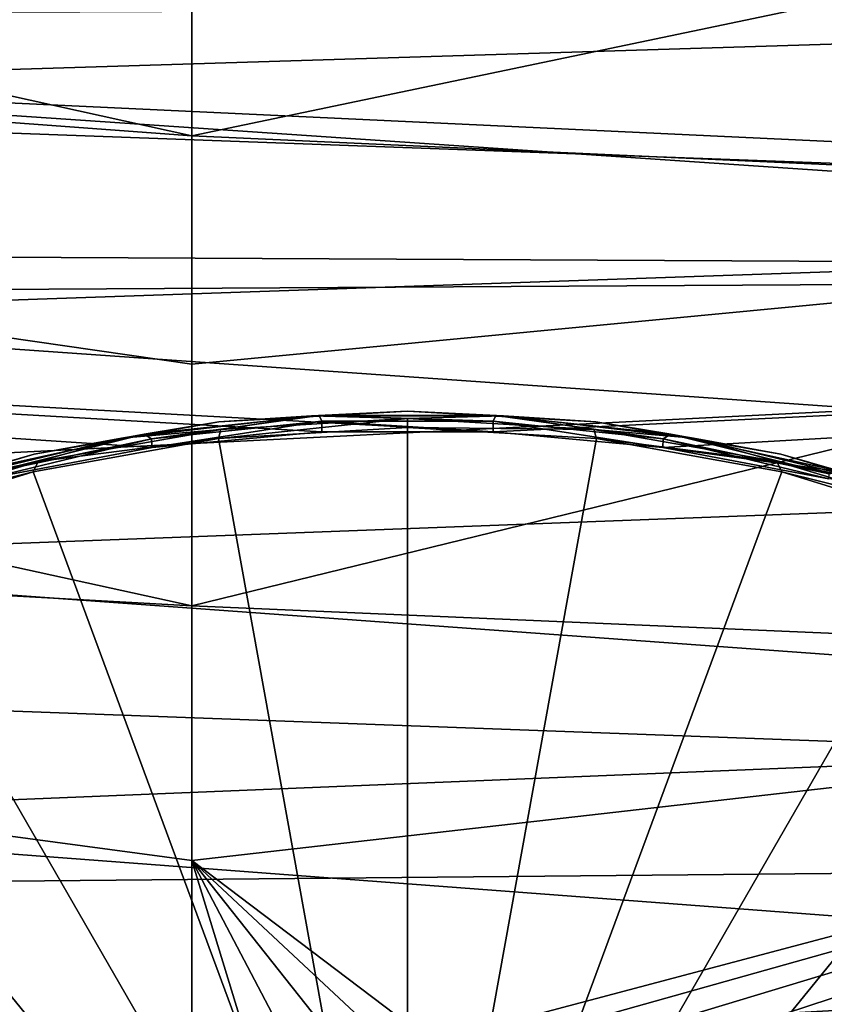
# Model space of a CAD drawing. Header units: metres. Extents: x -22 to 73, y -229 to 22.
# Tile 427 of 447: x 60.7 to 62.57, y 13.16 to 15.44. Entities that reach past the tile are written whole.
import ezdxf

# ---------------------------------------------------------------- set-up
doc = ezdxf.new("R2010")
doc.units = ezdxf.units.M
doc.layers.add('solid_509500_SW0001', color=7, linetype='CONTINUOUS')

msp = doc.modelspace()

# ---------------------------------------------------------------- linework, layer by layer
at = {"layer": 'solid_509500_SW0001'}
for points in [[(61.099998, 15.170644, 56.72784), (53.599998, 16.826427, 56.46608), (53.599998, 15.725126, 55.004604)], [(61.099998, 15.170644, 56.72784), (61.099998, 15.669168, 57.431786), (53.599998, 16.826427, 56.46608)], [(53.799999, 15.570957, 53.909389), (69.192741, 16.084406, 54.498447), (69.192551, 14.846922, 53.148438)], [(53.799999, 16.053226, 81.538605), (53.799999, 15.429655, 82.245201), (69.212212, 15.49331, 82.175941)], [(64.861679, 15.957721, 58.245613), (61.099998, 15.669168, 57.431786), (61.099998, 15.170644, 56.72784)], [(64.861679, 15.000876, 56.829922), (64.861679, 15.957721, 58.245613), (61.099998, 15.170644, 56.72784)], [(59.599998, 15.29152, 79.610748), (59.599998, 15.79896, 78.910217), (64.861679, 15.453569, 78.923111)], [(61.099998, 14.080444, 55.392422), (53.599998, 15.725126, 55.004604), (53.599998, 14.496555, 53.646957)], [(61.099998, 14.640914, 56.047859), (61.099998, 15.170644, 56.72784), (53.599998, 15.725126, 55.004604)], [(61.099998, 14.080444, 55.392422), (61.099998, 14.640914, 56.047859), (53.599998, 15.725126, 55.004604)], [(53.799999, 14.923105, 53.224991), (53.799999, 15.570957, 53.909389), (69.192551, 14.846922, 53.148438)], [(53.799999, 15.429655, 82.245201), (69.210701, 14.863832, 82.834641), (69.212212, 15.49331, 82.175941)], [(59.599998, 15.29152, 79.610748), (64.861679, 15.453569, 78.923111), (64.861679, 14.934129, 79.623207)], [(53.799999, 15.429655, 82.245201), (53.799999, 14.77501, 82.923103), (69.210701, 14.863832, 82.834641)], [(59.599998, 14.752696, 80.288124), (59.599998, 15.29152, 79.610748), (64.861679, 14.934129, 79.623207)], [(64.861679, 15.000876, 56.829922), (61.099998, 15.170644, 56.72784), (61.099998, 14.640914, 56.047859)], [(64.861679, 15.000876, 56.829922), (61.099998, 14.640914, 56.047859), (61.099998, 14.080444, 55.392422)], [(64.861679, 13.91882, 55.507469), (64.861679, 15.000876, 56.829922), (61.099998, 14.080444, 55.392422)], [(61.798286, 14.484582, 52.794838), (53.799999, 14.923105, 53.224991), (69.192551, 14.846922, 53.148438)], [(61.008007, 14.448019, 52.760094), (60.6231, 14.375108, 52.691299), (53.799999, 14.923105, 53.224991)], [(61.401714, 14.484582, 52.794838), (61.008007, 14.448019, 52.760094), (53.799999, 14.923105, 53.224991)], [(61.798286, 14.484582, 52.794838), (61.401714, 14.484582, 52.794838), (53.799999, 14.923105, 53.224991)], [(59.599998, 14.752696, 80.288124), (64.861679, 14.934129, 79.623207), (64.861679, 14.382998, 80.298637)], [(53.799999, 14.09061, 83.570961), (69.207748, 13.522199, 84.067055), (69.210701, 14.863832, 82.834641)], [(53.799999, 14.77501, 82.923103), (53.799999, 14.09061, 83.570961), (69.210701, 14.863832, 82.834641)], [(62.19199, 14.448019, 52.760094), (61.798286, 14.484582, 52.794838), (69.192551, 14.846922, 53.148438)], [(62.19199, 14.448019, 52.760094), (69.192551, 14.846922, 53.148438), (69.192436, 13.496729, 51.911549)], [(59.599998, 14.184084, 80.940315), (59.599998, 14.752696, 80.288124), (64.861679, 14.382998, 80.298637)], [(61.377583, 14.521435, 52.672413), (61.16304, 14.507191, 52.689198), (61.599998, 14.53228, 52.706764)], [(61.599998, 14.53228, 52.706764), (61.16304, 14.507191, 52.689198), (61.395435, 14.522091, 52.73267)], [(61.822426, 14.521435, 52.672413), (61.377583, 14.521435, 52.672413), (61.599998, 14.53228, 52.706764)], [(61.599998, 14.53228, 52.706764), (61.395435, 14.522091, 52.73267), (61.804573, 14.52209, 52.73267)], [(61.822426, 14.521435, 52.672413), (61.599998, 14.53228, 52.706764), (62.036961, 14.507191, 52.689198)], [(62.036961, 14.507191, 52.689198), (61.599998, 14.53228, 52.706764), (61.804573, 14.52209, 52.73267)], [(60.937286, 14.469476, 52.636028), (60.734623, 14.432415, 52.636837), (61.16304, 14.507191, 52.689198)], [(61.16304, 14.507191, 52.689198), (60.734623, 14.432415, 52.636837), (60.989761, 14.478591, 52.702213)], [(61.167671, 14.490027, 52.632366), (60.937286, 14.469476, 52.636028), (61.377583, 14.521435, 52.672413)], [(61.377583, 14.521435, 52.672413), (60.937286, 14.469476, 52.636028), (61.16304, 14.507191, 52.689198)], [(61.16304, 14.507191, 52.689198), (60.989761, 14.478591, 52.702213), (61.395435, 14.522091, 52.73267)], [(61.395435, 14.522091, 52.73267), (60.989761, 14.478591, 52.702213), (61.006977, 14.468059, 52.731129)], [(61.395435, 14.522091, 52.73267), (61.006977, 14.468059, 52.731129), (61.401272, 14.509057, 52.759834)], [(61.401272, 14.509057, 52.759834), (61.006977, 14.468059, 52.731129), (61.008007, 14.448019, 52.760094)], [(61.401272, 14.509057, 52.759834), (61.008007, 14.448019, 52.760094), (61.401714, 14.484582, 52.794838)], [(61.600002, 14.514961, 52.649826), (61.599998, 14.494572, 52.627846), (61.161732, 14.468697, 52.60973)], [(61.600002, 14.514961, 52.649826), (61.161732, 14.468697, 52.60973), (61.167671, 14.490027, 52.632366)], [(61.600002, 14.514961, 52.649826), (61.167671, 14.490027, 52.632366), (61.377583, 14.521435, 52.672413)], [(61.600002, 14.514961, 52.649826), (61.377583, 14.521435, 52.672413), (61.822426, 14.521435, 52.672413)], [(61.395435, 14.522091, 52.73267), (61.401272, 14.509057, 52.759834), (61.798729, 14.509057, 52.759834)], [(61.804573, 14.52209, 52.73267), (61.395435, 14.522091, 52.73267), (61.798729, 14.509057, 52.759834)], [(61.401272, 14.509057, 52.759834), (61.401714, 14.484582, 52.794838), (61.798286, 14.484582, 52.794838)], [(61.798729, 14.509057, 52.759834), (61.401272, 14.509057, 52.759834), (61.798286, 14.484582, 52.794838)], [(62.032333, 14.490027, 52.632366), (61.599998, 14.494572, 52.627846), (61.600002, 14.514961, 52.649826)], [(62.032333, 14.490027, 52.632366), (61.600002, 14.514961, 52.649826), (61.822426, 14.521435, 52.672413)], [(61.798729, 14.509057, 52.759834), (61.798286, 14.484582, 52.794838), (62.19199, 14.448019, 52.760094)], [(61.804573, 14.52209, 52.73267), (61.798729, 14.509057, 52.759834), (62.193024, 14.468059, 52.731129)], [(62.193024, 14.468059, 52.731129), (61.798729, 14.509057, 52.759834), (62.19199, 14.448019, 52.760094)], [(62.036961, 14.507191, 52.689198), (61.804573, 14.52209, 52.73267), (62.210251, 14.478589, 52.702209)], [(62.210251, 14.478589, 52.702209), (61.804573, 14.52209, 52.73267), (62.193024, 14.468059, 52.731129)], [(62.032333, 14.490027, 52.632366), (61.822426, 14.521435, 52.672413), (62.262722, 14.469474, 52.636028)], [(62.262722, 14.469474, 52.636028), (61.822426, 14.521435, 52.672413), (62.036961, 14.507191, 52.689198)], [(62.262722, 14.469474, 52.636028), (62.036961, 14.507191, 52.689198), (62.465378, 14.432415, 52.636837)], [(62.465378, 14.432415, 52.636837), (62.036961, 14.507191, 52.689198), (62.210251, 14.478589, 52.702209)], [(61.099998, 12.87275, 54.161564), (53.599998, 14.496555, 53.646957), (53.599998, 13.151852, 52.405491)], [(61.099998, 13.490433, 54.762997), (61.099998, 14.080444, 55.392422), (53.599998, 14.496555, 53.646957)], [(61.099998, 12.87275, 54.161564), (61.099998, 13.490433, 54.762997), (53.599998, 14.496555, 53.646957)], [(60.734623, 14.432415, 52.636837), (60.59441, 14.392326, 52.641808), (60.989761, 14.478591, 52.702213)], [(60.989761, 14.478591, 52.702213), (60.59441, 14.392326, 52.641808), (60.622128, 14.386714, 52.674171)], [(60.989761, 14.478591, 52.702213), (60.622128, 14.386714, 52.674171), (61.006977, 14.468059, 52.731129)], [(61.167671, 14.490027, 52.632366), (60.74387, 14.415717, 52.580334), (60.937286, 14.469476, 52.636028)], [(61.167671, 14.490027, 52.632366), (61.161732, 14.468697, 52.60973), (60.74387, 14.415717, 52.580334)], [(61.161732, 14.468697, 52.60973), (61.599998, 14.494572, 52.627846), (61.599998, 12.045105, 50.797806)], [(61.599998, 14.494572, 52.627846), (62.038269, 14.468697, 52.60973), (61.599998, 12.045105, 50.797806)], [(62.032333, 14.490027, 52.632366), (62.038269, 14.468697, 52.60973), (61.599998, 14.494572, 52.627846)], [(62.456131, 14.415717, 52.580334), (62.032333, 14.490027, 52.632366), (62.262722, 14.469474, 52.636028)], [(62.456131, 14.415717, 52.580334), (62.038269, 14.468697, 52.60973), (62.032333, 14.490027, 52.632366)], [(62.210251, 14.478589, 52.702209), (62.193024, 14.468059, 52.731129), (62.577873, 14.386714, 52.674171)], [(62.465378, 14.432415, 52.636837), (62.210251, 14.478589, 52.702209), (62.605602, 14.392323, 52.641808)], [(62.605602, 14.392323, 52.641808), (62.210251, 14.478589, 52.702209), (62.577873, 14.386714, 52.674171)], [(60.74387, 14.415717, 52.580334), (60.510532, 14.366617, 52.564007), (60.937286, 14.469476, 52.636028)], [(60.937286, 14.469476, 52.636028), (60.510532, 14.366617, 52.564007), (60.734623, 14.432415, 52.636837)], [(61.006977, 14.468059, 52.731129), (60.622128, 14.386714, 52.674171), (60.6231, 14.375108, 52.691299)], [(61.006977, 14.468059, 52.731129), (60.6231, 14.375108, 52.691299), (61.008007, 14.448019, 52.760094)], [(60.732525, 14.391605, 52.555748), (61.161732, 14.468697, 52.60973), (61.599998, 12.045105, 50.797806)], [(60.74387, 14.415717, 52.580334), (61.161732, 14.468697, 52.60973), (60.732525, 14.391605, 52.555748)], [(62.038269, 14.468697, 52.60973), (62.467476, 14.391605, 52.555748), (61.599998, 12.045105, 50.797806)], [(62.456131, 14.415717, 52.580334), (62.467476, 14.391605, 52.555748), (62.038269, 14.468697, 52.60973)], [(62.193024, 14.468059, 52.731129), (62.19199, 14.448019, 52.760094), (62.576897, 14.375108, 52.691299)], [(62.577873, 14.386714, 52.674171), (62.193024, 14.468059, 52.731129), (62.576897, 14.375108, 52.691299)], [(62.456131, 14.415717, 52.580334), (62.262722, 14.469474, 52.636028), (62.689472, 14.366615, 52.564007)], [(62.689472, 14.366615, 52.564007), (62.262722, 14.469474, 52.636028), (62.465378, 14.432415, 52.636837)], [(60.510532, 14.366617, 52.564007), (60.323132, 14.309414, 52.550713), (60.734623, 14.432415, 52.636837)], [(60.734623, 14.432415, 52.636837), (60.323132, 14.309414, 52.550713), (60.59441, 14.392326, 52.641808)], [(62.576897, 14.375108, 52.691299), (62.19199, 14.448019, 52.760094), (69.192436, 13.496729, 51.911549)], [(62.689472, 14.366615, 52.564007), (62.465378, 14.432415, 52.636837), (62.876869, 14.309413, 52.550713)], [(62.876869, 14.309413, 52.550713), (62.465378, 14.432415, 52.636837), (62.605602, 14.392323, 52.641808)], [(60.74387, 14.415717, 52.580334), (60.33696, 14.293496, 52.494755), (60.510532, 14.366617, 52.564007)], [(60.74387, 14.415717, 52.580334), (60.732525, 14.391605, 52.555748), (60.33696, 14.293496, 52.494755)], [(62.863041, 14.293496, 52.494755), (62.456131, 14.415717, 52.580334), (62.689472, 14.366615, 52.564007)], [(62.863041, 14.293496, 52.494755), (62.467476, 14.391605, 52.555748), (62.456131, 14.415717, 52.580334)], [(60.321247, 14.264891, 52.467022), (60.732525, 14.391605, 52.555748), (61.599998, 12.045105, 50.797806)], [(60.33696, 14.293496, 52.494755), (60.732525, 14.391605, 52.555748), (60.321247, 14.264891, 52.467022)], [(62.467476, 14.391605, 52.555748), (62.878754, 14.264891, 52.467022), (61.599998, 12.045105, 50.797806)], [(62.863041, 14.293496, 52.494755), (62.878754, 14.264891, 52.467022), (62.467476, 14.391605, 52.555748)], [(59.599998, 14.184084, 80.940315), (64.861679, 14.382998, 80.298637), (64.861679, 13.801345, 80.947975)], [(59.936405, 14.091173, 52.345383), (60.321247, 14.264891, 52.467022), (61.599998, 12.045105, 50.797806)], [(62.878754, 14.264891, 52.467022), (63.263596, 14.091173, 52.345383), (61.599998, 12.045105, 50.797806)], [(59.599998, 13.587073, 81.565819), (59.599998, 14.184084, 80.940315), (64.861679, 13.801345, 80.947975)], [(53.799999, 14.09061, 83.570961), (53.799999, 13.377833, 84.187454), (69.207748, 13.522199, 84.067055)], [(59.585953, 13.874043, 52.193348), (59.936405, 14.091173, 52.345383), (61.599998, 12.045105, 50.797806)], [(63.263596, 14.091173, 52.345383), (63.614048, 13.874043, 52.193348), (61.599998, 12.045105, 50.797806)], [(64.861679, 13.91882, 55.507469), (61.099998, 14.080444, 55.392422), (61.099998, 13.490433, 54.762997)], [(64.861679, 13.91882, 55.507469), (61.099998, 13.490433, 54.762997), (61.65641, 13.068505, 54.386669)], [(64.861679, 13.91882, 55.507469), (61.65641, 13.068505, 54.386669), (61.761429, 13.048086, 54.374718)], [(64.861679, 13.91882, 55.507469), (61.761429, 13.048086, 54.374718), (61.859085, 13.011771, 54.347103)], [(64.861679, 13.91882, 55.507469), (61.859085, 13.011771, 54.347103), (61.945019, 12.960951, 54.305046)], [(64.861679, 13.91882, 55.507469), (61.945019, 12.960951, 54.305046), (62.01516, 12.897594, 54.250404)], [(64.861679, 13.91882, 55.507469), (62.01516, 12.897594, 54.250404), (62.049419, 12.867819, 54.224991)], [(64.861679, 13.91882, 55.507469), (62.049419, 12.867819, 54.224991), (62.092049, 12.845408, 54.207142)], [(64.861679, 13.91882, 55.507469), (62.092049, 12.845408, 54.207142), (62.140434, 12.831539, 54.197701)], [(64.861679, 12.720585, 54.289288), (64.861679, 13.91882, 55.507469), (62.140434, 12.831539, 54.197701)], [(59.585953, 13.874043, 52.193348), (61.599998, 12.045105, 50.797806), (60.437912, 12.846173, 51.387478)], [(63.614048, 13.874043, 52.193348), (62.762138, 12.846208, 51.387505), (61.599998, 12.045105, 50.797806)], [(59.599998, 13.587073, 81.565819), (64.861679, 13.801345, 80.947975), (64.861679, 13.190406, 81.569832)], [(59.599998, 12.962036, 82.164238), (59.599998, 13.587073, 81.565819), (64.861679, 13.190406, 81.569832)], [(53.799999, 12.638116, 84.771347), (69.205086, 12.078847, 85.17852), (69.207748, 13.522199, 84.067055)], [(53.799999, 13.377833, 84.187454), (53.799999, 12.638116, 84.771347), (69.207748, 13.522199, 84.067055)], [(61.255657, 12.982371, 54.275578), (61.099998, 13.490433, 54.762997), (61.099998, 12.87275, 54.161564)], [(61.547752, 13.072143, 54.382267), (61.65641, 13.068505, 54.386669), (61.099998, 13.490433, 54.762997)], [(61.441746, 13.058591, 54.36158), (61.547752, 13.072143, 54.382267), (61.099998, 13.490433, 54.762997)], [(61.342514, 13.028184, 54.325344), (61.441746, 13.058591, 54.36158), (61.099998, 13.490433, 54.762997)], [(61.255657, 12.982371, 54.275578), (61.342514, 13.028184, 54.325344), (61.099998, 13.490433, 54.762997)], [(60.764008, 12.256729, 74.290131), (60.058304, 13.311881, 74.062515), (60.02359, 13.321314, 74.106468)], [(60.700172, 12.272038, 74.363113), (60.764008, 12.256729, 74.290131), (60.02359, 13.321314, 74.106468)], [(60.81205, 12.239155, 74.206352), (60.087692, 13.301683, 74.014999), (60.058304, 13.311881, 74.062515)], [(60.764008, 12.256729, 74.290131), (60.81205, 12.239155, 74.206352), (60.058304, 13.311881, 74.062515)], [(60.81205, 12.239155, 74.206352), (60.111382, 13.290853, 73.964531), (60.087692, 13.301683, 74.014999)], [(60.842438, 12.219992, 74.114998), (60.129063, 13.279529, 73.911766), (60.111382, 13.290853, 73.964531)], [(60.81205, 12.239155, 74.206352), (60.842438, 12.219992, 74.114998), (60.111382, 13.290853, 73.964531)], [(60.842438, 12.219992, 74.114998), (60.140511, 13.267857, 73.857384), (60.129063, 13.279529, 73.911766)], [(60.854004, 12.199979, 74.0196), (60.145576, 13.255987, 73.802078), (60.140511, 13.267857, 73.857384)], [(60.842438, 12.219992, 74.114998), (60.854004, 12.199979, 74.0196), (60.140511, 13.267857, 73.857384)], [(60.854004, 12.199979, 74.0196), (60.144196, 13.244072, 73.746552), (60.145576, 13.255987, 73.802078)], [(60.81963, 12.160493, 73.831367), (60.122231, 13.220719, 73.637741), (60.136379, 13.232264, 73.691536)], [(60.846302, 12.179888, 73.92382), (60.136379, 13.232264, 73.691536), (60.144196, 13.244072, 73.746552)], [(60.846302, 12.179888, 73.92382), (60.81963, 12.160493, 73.831367), (60.136379, 13.232264, 73.691536)], [(60.854004, 12.199979, 74.0196), (60.846302, 12.179888, 73.92382), (60.144196, 13.244072, 73.746552)], [(60.775013, 12.142542, 73.745796), (60.044189, 13.189167, 73.490723), (60.075817, 13.19903, 73.536682)], [(60.775013, 12.142542, 73.745796), (60.075817, 13.19903, 73.536682), (60.101952, 13.209593, 73.585899)], [(60.81963, 12.160493, 73.831367), (60.101952, 13.209593, 73.585899), (60.122231, 13.220719, 73.637741)], [(60.81963, 12.160493, 73.831367), (60.775013, 12.142542, 73.745796), (60.101952, 13.209593, 73.585899)], [(59.599998, 12.962036, 82.164238), (64.861679, 13.190406, 81.569832), (64.861679, 12.551476, 82.162895)], [(60.714172, 12.126726, 73.670403), (59.966202, 13.172025, 73.410851), (60.007488, 13.180128, 73.448608)], [(60.714172, 12.126726, 73.670403), (60.007488, 13.180128, 73.448608), (60.044189, 13.189167, 73.490723)], [(60.775013, 12.142542, 73.745796), (60.714172, 12.126726, 73.670403), (60.044189, 13.189167, 73.490723)], [(60.714172, 12.126726, 73.670403), (60.639458, 12.113655, 73.608093), (59.966202, 13.172025, 73.410851)]]:
    msp.add_3dface(points, dxfattribs=at)

doc.saveas('drawing.dxf')
